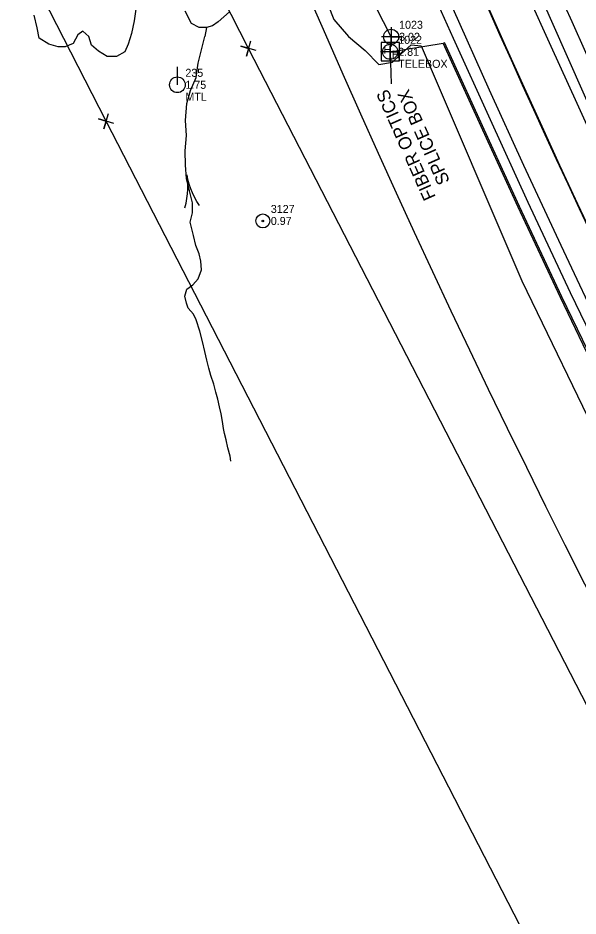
# Model space of a CAD drawing. Extents: x 3040896 to 3051146, y 687568 to 732976.
# Drawn here: x 3044001.4 to 3044176.3, y 721339.6 to 721620.2 of the extents above; entities that cross this region are included whole.
import ezdxf

# ---------------------------------------------------------------- set-up
doc = ezdxf.new("R2010")
doc.units = 0
for name, color, linetype in [('Default Symbol CELL', 7, 'Continuous'), ('Default Symbol Cogo Comment', 7, 'Continuous'), ('Default Symbol Cogo Elevation', 7, 'Continuous'), ('Default Symbol Cogo Number', 7, 'Continuous'), ('Exist Horizontal Alignment', 7, 'Continuous'), ('Exist Hydro Stream Flow Arrow CELL', 7, 'Continuous'), ('Exist Hydro Stream or Body of Water', 7, 'Continuous'), ('Exist Other Culture Anchor (Guy Wire) CELL', 7, 'Continuous'), ('Exist Other Culture Anchor (Guy Wire) Cogo Elevation', 7, 'Continuous'), ('Exist Other Culture Anchor (Guy Wire) Cogo Number', 7, 'Continuous'), ('Exist Other Culture Area Outline', 7, 'Continuous'), ('Exist Property Corner CELL', 7, 'Continuous'), ('Exist Right of Way Easement Line', 7, 'Continuous'), ('Exist Right of Way Line', 7, 'Continuous'), ('Exist Roads EOP', 7, 'Continuous'), ('Exist Roads EOT', 7, 'Continuous'), ('Exist Utilities Power Pole CELL', 7, 'Continuous'), ('Exist Utilities Power Pole Cogo Comment', 7, 'Continuous'), ('Exist Utilities Power Pole Cogo Elevation', 7, 'Continuous'), ('Exist Utilities Power Pole Cogo Number', 7, 'Continuous'), ('Exist Utilities Telephone Hand Hole CELL', 7, 'Continuous'), ('Exist Utilities Telephone Hand Hole Leader', 7, 'Continuous'), ('Exist Utilities Telephone Hand Hole Text', 7, 'Continuous'), ('Exist Utilities Telephone UG Cable', 7, 'Continuous'), ('Exist Utilities Telephone UG FO', 7, 'Continuous'), ('Exist Utilities Telephone UG FO Cogo Elevation', 7, 'Continuous'), ('Exist Utilities Telephone UG FO Cogo Number', 7, 'Continuous'), ('Exist Utilities Telephone UG FO Cogo Point CELL', 7, 'Continuous')]:
    doc.layers.add(name, color=color, linetype=linetype)

# ---------------------------------------------------------------- blocks, each defined once
blk = doc.blocks.new('EXIST UTILITIES POWER POLE')
at = {"layer": 'Exist Utilities Power Pole CELL'}
for q in [(0, 0.1125), (0, 0)]:
    blk.add_line((0, 0), q, dxfattribs=at)
blk.add_circle((0, 0), 0.049, dxfattribs=at)
blk = doc.blocks.new('EXIST OTHER CULTURE ANCHOR (GUY WIRE)')
at = {"layer": 'Exist Other Culture Anchor (Guy Wire) CELL'}
for radius in [0.0436, 0.0048]:
    blk.add_circle((0, 0), radius, dxfattribs=at)
blk = doc.blocks.new('DEFAULT SYMBOL')
at = {"layer": 'Default Symbol CELL'}
blk.add_lwpolyline([(0, 0.06), (0, -0.06), (0, 0), (0.06, 0), (-0.06, 0)], dxfattribs=at)
blk.add_circle((0, 0), 0.0469, dxfattribs=at)
blk = doc.blocks.new('EXIST UTILITIES TELEPHONE UG FO COGO POINT')
at = {"layer": 'Exist Utilities Telephone UG FO Cogo Point CELL'}
blk.add_lwpolyline([(0, 0.06), (0, -0.06), (0, 0), (0.06, 0), (-0.06, 0)], dxfattribs=at)
blk.add_circle((0, 0), 0.0469, dxfattribs=at)
blk = doc.blocks.new('EXIST UTILITIES TELEPHONE HAND HOLE')
at = {"layer": 'Exist Utilities Telephone Hand Hole CELL'}
for p, q in [((-0.0573, 0.0573), (-0.0573, -0.0573)), ((0.0573, 0.0573), (-0.0573, 0.0573)), ((0.0573, -0.0573), (0.0573, 0.0573)), ((0, 0), (0, 0)), ((-0.0573, -0.0573), (0.0573, -0.0573))]:
    blk.add_line(p, q, dxfattribs=at)
for p in [(-0.0417, -0.0118), (0.0098, -0.0411)]:
    blk.add_text('H', height=0.05, dxfattribs=at).set_placement(p)

msp = doc.modelspace()

# ---------------------------------------------------------------- linework, layer by layer
at = {"layer": 'Exist Horizontal Alignment'}
for centre, radius, start in [((3047143.48, 722946.48), 3274.36, 179.82749), ((3047143.38, 722948.58), 3275.32, 200.15401)]:
    msp.add_arc(centre, radius, start, 209.6925, dxfattribs=at)
at = {"layer": 'Exist Hydro Stream Flow Arrow CELL'}
msp.add_line((3044054.99, 721566.2), (3044054.99, 721566.2), dxfattribs=at)
for points in [[(3044053.53, 721560.9), (3044053.91, 721562.31), (3044054.13, 721563.79), (3044054.34, 721565.26), (3044054.42, 721566.7), (3044054.42, 721568.18), (3044054.35, 721569.68), (3044054.19, 721571.13)], [(3044058.04, 721561.63), (3044057.24, 721562.85), (3044056.55, 721564.19), (3044055.9, 721565.51), (3044055.36, 721566.85), (3044054.89, 721568.26), (3044054.49, 721569.7), (3044054.19, 721571.13)]]:
    msp.add_lwpolyline(points, dxfattribs=at)
at = {"layer": 'Exist Hydro Stream or Body of Water'}
for points in [[(3044038.21, 721622.97), (3044037.67, 721619.34), (3044036.83, 721615.34), (3044035.78, 721611.97), (3044034.79, 721609.64), (3044032.18, 721608.2), (3044029.26, 721608.2), (3044026.55, 721609.83), (3044024.4, 721611.68), (3044023.55, 721614.38), (3044021.69, 721616.03), (3044020.14, 721614.94), (3044018.67, 721612.22), (3044016.12, 721611.18), (3044013.94, 721611.15), (3044010.99, 721612.02), (3044008.03, 721613.85), (3044007.39, 721617.13), (3044006.45, 721621.12)], [(3044067.41, 721622.11), (3044063.94, 721619.02), (3044062.17, 721617.72), (3044060.26, 721617.25), (3044057.96, 721617.24), (3044055.58, 721618.48), (3044053.64, 721622.32)], [(3044060.26, 721617.25), (3044059.75, 721614.41)], [(3044067.63, 721483.23), (3044067.63, 721483.23), (3044066.98, 721485.89), (3044066.39, 721488.34), (3044065.91, 721490.32), (3044065.55, 721491.96), (3044065.25, 721494.12), (3044064.88, 721496.45), (3044064.35, 721498.63), (3044063.76, 721501.07), (3044063.23, 721503.25), (3044062.57, 721505.73), (3044061.58, 721508.43), (3044061, 721510.81), (3044060.4, 721513.27), (3044059.73, 721516.02), (3044059, 721519.06), (3044058.2, 721522.33), (3044057.02, 721525.85), (3044056.25, 721527.69), (3044054.52, 721529.47), (3044054, 721531.12), (3044053.47, 721533.3), (3044054.09, 721535.43), (3044056.05, 721536.85), (3044057.63, 721538.69), (3044058.71, 721541.53), (3044058.51, 721544.19), (3044057.94, 721546.49), (3044056.93, 721549.07), (3044056.16, 721552.26), (3044055.2, 721556.37), (3044055.94, 721559.35), (3044055.89, 721562.47), (3044054.99, 721566.2), (3044054.05, 721570.01), (3044053.69, 721574.22), (3044053.6, 721578.72), (3044054.05, 721583.47), (3044053.67, 721588.15), (3044054.09, 721593.45), (3044055.26, 721597.53), (3044057.07, 721601.61), (3044057.65, 721606.07), (3044059.75, 721614.41)], [(3044067.91, 721481.72), (3044067.63, 721483.23)]]:
    msp.add_lwpolyline(points, dxfattribs=at)
at = {"layer": 'Exist Other Culture Area Outline'}
msp.add_lwpolyline([(3044096.49, 721628.76), (3044100.08, 721619.76), (3044104.6, 721614.45), (3044109.85, 721610.02), (3044114.12, 721605.7), (3044118.36, 721606.34), (3044121.03, 721609.02), (3044124.18, 721611.81), (3044127.28, 721611.52), (3044158.72, 721538.02), (3044184.04, 721485.76), (3044204.64, 721443.64)], dxfattribs=at)
for radius, start in [(3240.36, 197.70516), (3252.36, 197.73358)]:
    msp.add_arc((3047143.48, 722946.48), radius, start, 209.6925, dxfattribs=at)
at = {"layer": 'Exist Property Corner CELL'}
for p, q in [((3044073.42, 721610.71), (3044073.42, 721610.71)), ((3044028.92, 721587.91), (3044028.92, 721587.91))]:
    msp.add_line(p, q, dxfattribs=at)
for points in [[(3044075.82, 721609.99), (3044071.03, 721611.42), (3044073.42, 721610.71), (3044072.71, 721608.31), (3044074.14, 721613.1)], [(3044031.32, 721587.19), (3044026.53, 721588.63), (3044028.92, 721587.91), (3044028.21, 721585.52), (3044029.64, 721590.3)]]:
    msp.add_lwpolyline(points, dxfattribs=at)
at = {"layer": 'Exist Right of Way Easement Line'}
for p, q in [((3044073.42, 721610.71), (3043887.67, 721974.76)), ((3044028.92, 721587.91), (3043839.68, 721958.81)), ((3044217.51, 721330.56), (3044073.42, 721610.71)), ((3044173.05, 721307.69), (3044028.92, 721587.91))]:
    msp.add_line(p, q, dxfattribs=at)
at = {"layer": 'Exist Right of Way Line'}
for radius in [3324.36, 3224.36]:
    msp.add_arc((3047143.48, 722946.48), radius, 179.82749, 209.6925, dxfattribs=at)
at = {"layer": 'Exist Roads EOP'}
for points in [[(3044051.91, 721923.33), (3044055.22, 721911), (3044060.49, 721892.97), (3044067.95, 721869.85), (3044074.07, 721851.25), (3044083.79, 721824.67), (3044092.35, 721801.18), (3044101.46, 721778.44), (3044110.19, 721756.46), (3044119.3, 721734.05), (3044129.23, 721709.32), (3044139.14, 721685.53), (3044147.71, 721665.49), (3044158.18, 721641.48), (3044167.96, 721619.23), (3044178.18, 721596.23), (3044190.06, 721569.51), (3044200.43, 721547.08), (3044210.66, 721525.64), (3044221.13, 721504.2), (3044230.9, 721483.37), (3044241.05, 721463.01), (3044249.37, 721446.75)], [(3044220.88, 721439.28), (3044210.24, 721460.51), (3044198.36, 721483.96), (3044186.91, 721507.44), (3044173.94, 721534.32), (3044160.74, 721562.57), (3044148.91, 721588.39), (3044137.36, 721613.81), (3044125.2, 721641.02), (3044112.25, 721670.05), (3044102.11, 721694.19), (3044096.97, 721706.64), (3044087.47, 721731.18), (3044078.02, 721756.76), (3044068.46, 721781.35), (3044059.72, 721804.26), (3044050.68, 721827.75), (3044043.5, 721847.7), (3044037.14, 721866.32), (3044030.1, 721887.58), (3044024.09, 721905.68), (3044021.09, 721915.54)]]:
    msp.add_lwpolyline(points, dxfattribs=at)
at = {"layer": 'Exist Roads EOT'}
for points in [[(3044192.69, 721557.38), (3044184.76, 721574.25), (3044176.03, 721593.46), (3044167.9, 721611.25), (3044160.7, 721627.26), (3044152.13, 721646.38), (3044143.17, 721666.54), (3044134.02, 721687.66), (3044125.46, 721707.8), (3044117.07, 721728.06), (3044109.13, 721747.86), (3044100.43, 721769.41), (3044090.92, 721793.49), (3044083.12, 721813.74), (3044075.82, 721833.63), (3044069.08, 721853.33), (3044062.05, 721875.22), (3044055.39, 721897.1), (3044048.78, 721920.02)], [(3044026.33, 721916.41), (3044031.52, 721898.03), (3044038.8, 721873.99), (3044045.73, 721852.26), (3044052.25, 721832.58), (3044059.94, 721811), (3044067.29, 721791.05), (3044073.44, 721775.13), (3044082.07, 721753.38), (3044090.15, 721732.54), (3044098.66, 721711.98), (3044108.95, 721687.22), (3044119.08, 721663.83), (3044128.51, 721642.54), (3044137.16, 721623.15), (3044148.51, 721597.74), (3044159.24, 721574.18), (3044170.9, 721549.18), (3044184.31, 721520.61), (3044195.86, 721497.08), (3044208.23, 721472.44), (3044219.93, 721449.64), (3044224.67, 721440.65)]]:
    msp.add_lwpolyline(points, dxfattribs=at)
at = {"layer": 'Exist Utilities Telephone Hand Hole Leader'}
msp.add_lwpolyline([(3044117.63, 721609.62), (3044117.89, 721599.59)], dxfattribs=at)
at = {"layer": 'Exist Utilities Telephone UG Cable'}
for points in [[(3044148.66, 721581.73), (3044134.63, 721612.58)], [(3044218.2, 721437.93), (3044207.56, 721459.16), (3044195.67, 721482.63), (3044184.21, 721506.13), (3044171.22, 721533.03), (3044158.02, 721561.31), (3044148.66, 721581.73)]]:
    msp.add_lwpolyline(points, dxfattribs=at)
at = {"layer": 'Exist Utilities Telephone UG FO'}
for points in [[(3044117.91, 721614.32), (3044110.85, 721628.26), (3044099.03, 721640.33), (3044052.64, 721714.04), (3043980.57, 721818.31), (3043914.2, 721917.05), (3043862.95, 722027.92), (3043848.46, 722112.9)], [(3044117.63, 721609.62), (3044134.17, 721612.37)], [(3044148.21, 721581.52), (3044134.17, 721612.37)], [(3044217.75, 721437.71), (3044207.11, 721458.94), (3044195.22, 721482.4), (3044183.76, 721505.91), (3044170.77, 721532.82), (3044157.57, 721561.1), (3044148.21, 721581.52)]]:
    msp.add_lwpolyline(points, dxfattribs=at)

# ---------------------------------------------------------------- block references
at = {"layer": 'Default Symbol CELL', "xscale": 50, "yscale": 50}
msp.add_blockref('DEFAULT SYMBOL', (3044117.63, 721609.62), dxfattribs=at)
at = {"layer": 'Exist Other Culture Anchor (Guy Wire) CELL', "xscale": 50, "yscale": 50}
msp.add_blockref('EXIST OTHER CULTURE ANCHOR (GUY WIRE)', (3044077.85, 721556.77), dxfattribs=at)
at = {"layer": 'Exist Utilities Power Pole CELL', "xscale": 50, "yscale": 50}
msp.add_blockref('EXIST UTILITIES POWER POLE', (3044051.17, 721599.31), dxfattribs=at)
msp.add_blockref('EXIST UTILITIES POWER POLE', (3044051.17, 721599.31), dxfattribs=at)
at = {"layer": 'Exist Utilities Telephone Hand Hole CELL', "xscale": 50, "yscale": 50}
msp.add_blockref('EXIST UTILITIES TELEPHONE HAND HOLE', (3044117.63, 721609.62), dxfattribs=at)
at = {"layer": 'Exist Utilities Telephone UG FO Cogo Point CELL', "xscale": 50, "yscale": 50}
msp.add_blockref('EXIST UTILITIES TELEPHONE UG FO COGO POINT', (3044117.91, 721614.32), dxfattribs=at)

# ---------------------------------------------------------------- texts
at = {"layer": 'Default Symbol Cogo Comment'}
msp.add_text('TELEBOX', height=2.5, dxfattribs=at).set_placement((3044120.13, 721604.62))
at = {"layer": 'Default Symbol Cogo Elevation'}
msp.add_text('2.81', height=2.5, dxfattribs=at).set_placement((3044120.13, 721608.37))
at = {"layer": 'Default Symbol Cogo Number'}
msp.add_text('1022', height=2.5, dxfattribs=at).set_placement((3044120.13, 721612.12))
at = {"layer": 'Exist Other Culture Anchor (Guy Wire) Cogo Elevation'}
msp.add_text('0.97', height=2.5, dxfattribs=at).set_placement((3044080.35, 721555.52))
at = {"layer": 'Exist Other Culture Anchor (Guy Wire) Cogo Number'}
msp.add_text('3127', height=2.5, dxfattribs=at).set_placement((3044080.35, 721559.27))
at = {"layer": 'Exist Utilities Power Pole Cogo Comment'}
msp.add_text('MTL', height=2.5, dxfattribs=at).set_placement((3044053.67, 721594.31))
at = {"layer": 'Exist Utilities Power Pole Cogo Elevation'}
msp.add_text('1.75', height=2.5, dxfattribs=at).set_placement((3044053.67, 721598.06))
msp.add_text('1.75', height=2.5, dxfattribs=at).set_placement((3044053.67, 721598.06))
at = {"layer": 'Exist Utilities Power Pole Cogo Number'}
msp.add_text('235', height=2.5, dxfattribs=at).set_placement((3044053.67, 721601.81))
msp.add_text('235', height=2.5, dxfattribs=at).set_placement((3044053.67, 721601.81))
at = {"layer": 'Exist Utilities Telephone Hand Hole Text'}
for s, p in [('FIBER OPTICS', (3044131.95, 721564.28)), ('SPLICE BOX', (3044136.34, 721569.17))]:
    msp.add_text(s, height=4, rotation=114.0339, dxfattribs=at).set_placement(p)
at = {"layer": 'Exist Utilities Telephone UG FO Cogo Elevation'}
msp.add_text('3.02', height=2.5, dxfattribs=at).set_placement((3044120.41, 721613.07))
at = {"layer": 'Exist Utilities Telephone UG FO Cogo Number'}
msp.add_text('1023', height=2.5, dxfattribs=at).set_placement((3044120.41, 721616.82))

doc.saveas('drawing.dxf')
